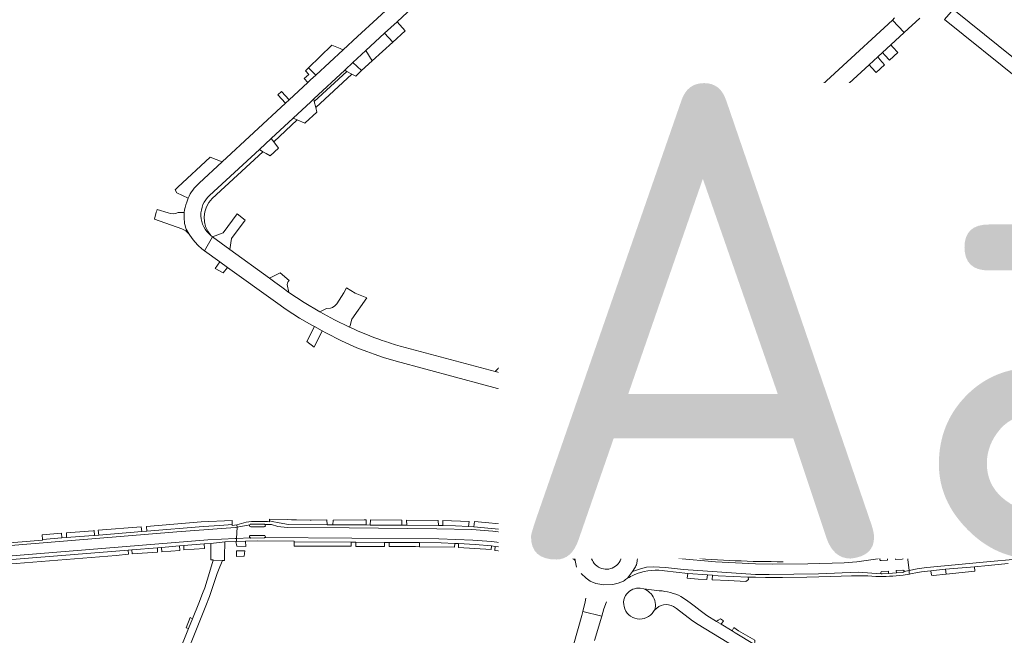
# Model space of a CAD drawing. Header units: metres. Extents: x 166325 to 190320, y 381923 to 404576.
# Tile 502 of 656: x 171688 to 172061, y 391093 to 391326. Entities that reach past the tile are written whole.
import ezdxf

# ---------------------------------------------------------------- set-up
doc = ezdxf.new("R2010")
doc.units = ezdxf.units.M
for name, color, linetype, lineweight in [('B-WE-VH-VERHARDING_ASFALT-GV', 8, 'Continuous', 18), ('B-WE-VH-VERHARDING_BETON-GV', 8, 'Continuous', 18), ('B-WE-VH-VERHARDING_BETONSTRAATSTEEN-GV', 8, 'Continuous', 18), ('B-WE-VH-VERHARDING_HALFVERHARDING-GV', 8, 'Continuous', 18), ('B-WE-VH-VERHARDING_STRAATBAKSTEEN-GV', 8, 'Continuous', 18), ('X-XX-AL-TEKENBLAD-T50', 4, 'Continuous', 50)]:
    doc.layers.add(name, color=color, linetype=linetype, lineweight=lineweight)
doc.styles.add('NLCS-ISO-M500-T50', font='NLCS-ISO.ttf', dxfattribs={"height": 2.5})

msp = doc.modelspace()

# ---------------------------------------------------------------- linework, layer by layer
at = {"layer": 'B-WE-VH-VERHARDING_ASFALT-GV', "flags": 128}
msp.add_lwpolyline([(171988.474, 391289.064), (171991.595, 391291.935), (171999.081, 391298.822), (172002.065, 391301.567), (172009.623, 391308.521), (172012.943, 391311.575), (172014.764, 391313.251), (172017.854, 391316.094), (172022.91, 391320.745), (172018.519, 391325.518), (171977.874, 391288.082), (171977.406, 391287.651), (171971.817, 391282.503), (171961.553, 391273.05), (171959.016, 391270.714), (171956.324, 391268.235), (171955.084, 391267.092), (171951.518, 391263.808), (171950.082, 391262.486), (171941.301, 391254.397), (171945.223, 391249.214), (171950.037, 391253.701), (171955.539, 391258.762), (171961.281, 391264.045), (171976.442, 391277.994), (171980.2, 391281.452)], close=True, dxfattribs=at)
for points in [[(171918.476, 391213.962), (171919.79, 391217.108), (171920.701, 391219.118), (171921.657, 391221.106), (171923.426, 391224.502), (171925.329, 391227.825), (171928.853, 391232.528), (171932.579, 391237.073), (171933.26, 391237.864), (171935.985, 391240.732), (171938.943, 391243.36), (171945.223, 391249.214), (171941.301, 391254.397), (171938.743, 391252.041), (171936.45, 391249.929), (171934.394, 391248.185), (171931.264, 391245.276), (171928.301, 391242.196), (171925.363, 391238.767), (171922.632, 391235.17), (171920.71, 391232.346), (171919.457, 391230.347), (171918.896, 391229.452), (171917.2, 391226.501), (171915.617, 391223.488), (171913.963, 391220.005), (171912.46, 391216.454), (171910.781, 391211.686), (171909.357, 391206.714), (171908.697, 391203.649), (171908.143, 391200.564), (171907.455, 391195.827), (171907.009, 391191.132), (171906.832, 391170.332), (171906.862, 391159.197), (171906.877, 391153.874), (171906.878, 391153.25), (171906.881, 391152.233), (171906.89, 391148.91), (171913.41, 391148.926), (171913.377, 391162.696), (171913.266, 391177.453), (171913.289, 391180.507), (171913.324, 391185.047), (171913.35, 391188.488), (171913.869, 391195.224), (171914.683, 391201.394)], [(171905.639, 391090.592), (171908.441, 391099.893), (171901.23, 391101.604), (171900.834, 391100.121), (171897.799, 391089.355)]]:
    msp.add_lwpolyline(points, dxfattribs=at)
at = {"layer": 'B-WE-VH-VERHARDING_BETON-GV', "flags": 128}
msp.add_lwpolyline([(171800.153, 391304.659), (171797.397, 391307.389), (171796.2, 391306.287), (171797.444, 391304.928), (171795.749, 391303.441), (171797.157, 391301.89), (171798.173, 391302.829)], close=True, dxfattribs=at)
at = {"layer": 'B-WE-VH-VERHARDING_BETONSTRAATSTEEN-GV', "flags": 128}
for points in [[(171910.455, 391406.638), (171903.168, 391399.901), (171886.433, 391384.428), (171883.997, 391382.176), (171881.921, 391380.257), (171871.589, 391370.705), (171861.196, 391361.096), (171848.511, 391349.368), (171842.771, 391344.061), (171840.168, 391341.654), (171834.604, 391336.511), (171833.24, 391335.25), (171825.117, 391327.739), (171823.344, 391326.1), (171815.961, 391319.274), (171810.513, 391314.237), (171800.153, 391304.659), (171798.173, 391302.829), (171797.157, 391301.89), (171790.016, 391295.287), (171788.609, 391293.987), (171764.618, 391271.806), (171755.919, 391263.754)], [(171759.857, 391259.143), (171778.759, 391276.543), (171783.19, 391280.613), (171791.493, 391288.43), (171798.201, 391294.606), (171799.349, 391295.662), (171811.111, 391306.521), (171811.287, 391306.684), (171814.137, 391309.418), (171819.042, 391313.939), (171826.182, 391320.52), (171830.875, 391324.845), (171838.814, 391332.162)], [(172041.608, 391329.673), (172038.164, 391325.779), (172096.025, 391279.268), (172099.231, 391283.255), (172099.2, 391283.28), (172099.169, 391283.305), (172085.735, 391294.106), (172042.388, 391328.904)], [(172019.321, 391326.345), (172018.519, 391325.518), (172022.91, 391320.745), (172028.9, 391326.255)], [(171780.088, 391275.663), (171778.759, 391276.543), (171759.857, 391259.143)], [(171760.92, 391257.993), (171780.088, 391275.663)], [(171764.618, 391271.806), (171760.118, 391273.636), (171747.912, 391262.25), (171746.915, 391261.242), (171747.484, 391260.159), (171751.81, 391258.102)], [(171755.919, 391263.754), (171764.618, 391271.806)], [(171744.158, 391252.481), (171740.074, 391253.793), (171739.866, 391253.235), (171739.69, 391252.765), (171738.998, 391250.196), (171749.395, 391246.484)], [(171948.316, 391249.882), (171948.534, 391251.191), (171949.259, 391252.639), (171950.037, 391253.701), (171945.223, 391249.214), (171938.943, 391243.36)], [(171750.306, 391252.624), (171747.941, 391252.617)], [(172018.237, 391163.048), (172017.751, 391170.232), (172017.685, 391171.213), (172017.471, 391174.362), (172017.18, 391176.792), (172016.665, 391179.184), (172016.274, 391180.519), (172015.792, 391181.887), (172015.234, 391183.227), (172015.134, 391183.436), (172014.604, 391184.535), (172013.903, 391185.805), (172013.133, 391187.035), (172011.443, 391189.397), (172009.485, 391191.95), (172007.858, 391193.744), (172007.324, 391194.334), (172005.695, 391195.969), (172004.03, 391197.567), (172002.036, 391199.387), (171999.994, 391201.153), (171998.282, 391202.694), (171989.838, 391210.295), (171983.193, 391216.277), (171979.302, 391219.78), (171950.972, 391245.282), (171950.848, 391245.141), (171949.981, 391245.999), (171949.42, 391246.563), (171948.961, 391247.213)], [(171752.155, 391244.458), (171753.357, 391242.775), (171754.256, 391241.516), (171755.54, 391240.157), (171756.922, 391238.898), (171757.998, 391238.123), (171760.951, 391243.418), (171760.38, 391243.92)], [(171782.624, 391227.777), (171767.587, 391238.628), (171760.951, 391243.418), (171757.998, 391238.123), (171763.805, 391233.94), (171766.673, 391231.873), (171784.805, 391218.811), (171788.896, 391215.977), (171794.011, 391212.7), (171798.676, 391209.982), (171799.6, 391209.473), (171802.581, 391207.831), (171803.861, 391207.126), (171809.846, 391204.132), (171815.695, 391201.442), (171819.417, 391199.977), (171822.247, 391198.982), (171825.73, 391197.758), (171830.532, 391196.348), (171886.733, 391181.234), (171891.935, 391179.835), (171901.503, 391177.262)], [(171945.227, 391243.95), (171945.946, 391243.466), (171946.58, 391242.875), (171947.619, 391241.986), (171954.879, 391235.445), (171965.228, 391225.937), (171972.103, 391219.739), (171981.747, 391211.046), (171986.87, 391206.428), (171996.478, 391197.766), (171999.498, 391195.044), (171999.933, 391194.652), (172003.642, 391190.961), (172006.874, 391187.285)], [(171812.946, 391209.263), (171807.228, 391212.033), (171801.635, 391215.049), (171795.699, 391218.604), (171789.937, 391222.436), (171787.25, 391224.361), (171784.607, 391226.346), (171782.624, 391227.777)], [(171899.546, 391184.295), (171897.349, 391184.593), (171894.7, 391185.303), (171873.359, 391191.024), (171868.094, 391192.435), (171832.079, 391202.09)], [(171906.832, 391170.332), (171907.009, 391191.132)], [(171913.266, 391177.453), (171913.377, 391162.696), (171913.575, 391163.515), (171913.991, 391164.396), (171914.567, 391165.122), (171914.947, 391165.558), (171915.367, 391165.969), (171916.158, 391166.615), (171917.336, 391167.137), (171918.382, 391167.256), (171919.798, 391167.212), (171921.289, 391166.929), (171943.441, 391159.935), (171946.463, 391158.933), (171947.719, 391158.516), (171950.252, 391157.676), (171952.645, 391157.081), (171970.097, 391153.331), (171973.506, 391152.598), (171977.218, 391151.801), (171981.751, 391150.827), (171986.795, 391149.743), (171992.172, 391148.588), (171997.355, 391147.474), (171999.931, 391146.921), (172002.948, 391146.74), (172006.139, 391146.711), (172010.406, 391148.036), (172011.275, 391148.648), (172011.56, 391148.876), (172009.263, 391153.28)], [(171916.643, 391173.659), (171916.035, 391173.825), (171915.458, 391174.081)], [(172009.263, 391153.28), (172011.56, 391148.876), (172012.106, 391149.311)], [(171913.416, 391146.373), (171913.41, 391148.926), (171906.89, 391148.91), (171906.96, 391141.746), (171906.953, 391141.517), (171906.872, 391140.543), (171906.713, 391139.578), (171906.475, 391138.63), (171906.16, 391137.705), (171905.771, 391136.808), (171905.31, 391135.947), (171904.779, 391135.126), (171904.184, 391134.351), (171903.527, 391133.627), (171905.692, 391134.745), (171907.589, 391135.34), (171909.499, 391135.589), (171910.555, 391135.569), (171911.461, 391135.47), (171912.366, 391135.37), (171914.677, 391134.795), (171916.668, 391133.702), (171918.018, 391132.49)], [(171647.584, 391123.555), (171747.543, 391131.766), (171769.53, 391133.419), (171770.34, 391133.571), (171770.194, 391134.389), (171768.472, 391134.206), (171768.458, 391134.492), (171763.758, 391134.18), (171757.49, 391133.75), (171736.177, 391132.036), (171734.256, 391131.881), (171717.917, 391130.567), (171716.33, 391130.439), (171716.029, 391130.415), (171714.226, 391130.27), (171705.743, 391129.588), (171703.991, 391129.447), (171696.65, 391128.857), (171696.66, 391128.58), (171679.485, 391127.165)], [(171775.118, 391134.472), (171770.34, 391133.571), (171770.14, 391129.244), (171775.239, 391129.501)], [(171834.565, 391134.275), (171832.724, 391134.285), (171820.742, 391134.353), (171819.156, 391134.362), (171806.635, 391134.433), (171804.397, 391134.446), (171789.786, 391134.529), (171786.213, 391135.17), (171783.612, 391135.743), (171782.613, 391135.879), (171782.568, 391135.586), (171781.799, 391135.652), (171775.772, 391135.655), (171773.786, 391135.406), (171770.194, 391134.389), (171770.34, 391133.571), (171775.118, 391134.472)], [(171775.516, 391134.653), (171780.532, 391134.68)], [(171775.516, 391133.657), (171780.523, 391133.682)], [(171867.108, 391132.036), (171859.17, 391132.653), (171846.011, 391132.962), (171812.801, 391133.287), (171789.221, 391133.371), (171785.805, 391133.848), (171783.369, 391134.488), (171780.81, 391134.601)], [(171780.81, 391134.601), (171783.369, 391134.488), (171785.805, 391133.848), (171789.221, 391133.371), (171812.801, 391133.287), (171846.011, 391132.962), (171859.17, 391132.653), (171867.108, 391132.036), (171884.74, 391129.884), (171892.546, 391128.654), (171895.066, 391128.407), (171896.959, 391128.561), (171899.488, 391129.276), (171901.185, 391131.61), (171900.345, 391131.098), (171899.467, 391130.655), (171898.555, 391130.285), (171897.616, 391129.991), (171896.657, 391129.774), (171895.797, 391129.647), (171892.786, 391129.679), (171889.674, 391130.396), (171884.284, 391131.03), (171881.865, 391131.314), (171875.465, 391132.12), (171875.044, 391132.173), (171873.343, 391132.381), (171866.646, 391133.089), (171859.933, 391133.628), (171857.976, 391133.752), (171853.087, 391134), (171848.194, 391134.158), (171846.556, 391134.19), (171834.565, 391134.275)], [(171918.018, 391132.49), (171916.668, 391133.702), (171914.677, 391134.795), (171912.366, 391135.37), (171911.461, 391135.47), (171910.555, 391135.569), (171909.499, 391135.589), (171907.589, 391135.34), (171905.692, 391134.745), (171903.527, 391133.627), (171903.19, 391133.408), (171902.469, 391132.869), (171901.799, 391132.268), (171901.185, 391131.61), (171899.488, 391129.276), (171898.729, 391127.534), (171898.104, 391124.955), (171898.214, 391121.865), (171898.402, 391120.878), (171898.879, 391118.448)], [(171655.637, 391120.273), (171759.286, 391128.698), (171769.53, 391129.213), (171770.14, 391129.244), (171770.34, 391133.571), (171769.53, 391133.419), (171747.543, 391131.766), (171647.584, 391123.555)], [(171775.543, 391130.417), (171780.539, 391130.436)], [(171780.869, 391129.565), (171846.696, 391129.061), (171859.601, 391128.566), (171866.72, 391128.067), (171871.838, 391127.526), (171888.413, 391125.323), (171892.487, 391124.43), (171894.245, 391123.75), (171895.813, 391122.945), (171897.128, 391122.065), (171898.402, 391120.878), (171898.214, 391121.865), (171898.104, 391124.955), (171898.729, 391127.534), (171899.488, 391129.276), (171896.959, 391128.561), (171895.066, 391128.407), (171892.546, 391128.654), (171884.74, 391129.884), (171867.108, 391132.036)], [(171770.096, 391128.16), (171770.14, 391129.244), (171769.53, 391129.213), (171759.286, 391128.698), (171655.637, 391120.273), (171634.433, 391118.473), (171613.89, 391116.54), (171614.597, 391114.58)], [(171626.195, 391116.805), (171633.128, 391117.38), (171639.697, 391117.924), (171661.12, 391119.7), (171661.157, 391119.39), (171669.375, 391120.053), (171670.716, 391120.161), (171729.042, 391124.869), (171730.462, 391124.984), (171740.159, 391125.766), (171741.731, 391125.893), (171748.512, 391126.44), (171750.1, 391126.568), (171757.897, 391127.198), (171760.41, 391127.32), (171765.66, 391127.94), (171769.829, 391128.152), (171770.096, 391128.16)], [(171775.239, 391129.501), (171770.14, 391129.244), (171770.096, 391128.16), (171773.458, 391128.267), (171777.938, 391128.32), (171791.88, 391128.29), (171791.89, 391127.98), (171813.535, 391127.838), (171815.247, 391127.827), (171826.173, 391127.756), (171827.913, 391127.745), (171837.889, 391127.679), (171839.439, 391127.669), (171847.601, 391127.567), (171852.716, 391127.389), (171854.209, 391127.318)], [(171780.515, 391129.445), (171775.506, 391129.422)], [(171898.879, 391118.448), (171898.402, 391120.878), (171897.128, 391122.065), (171895.813, 391122.945), (171894.245, 391123.75), (171892.487, 391124.43), (171888.413, 391125.323), (171871.838, 391127.526), (171866.72, 391128.067), (171859.601, 391128.566), (171846.696, 391129.061), (171780.869, 391129.565)], [(171854.209, 391127.318), (171860.442, 391126.935), (171866.665, 391126.408), (171868.089, 391126.267), (171873.126, 391125.708), (171880.406, 391124.83), (171880.49, 391125.11), (171888.533, 391123.903)], [(171920.012, 391116.786), (171920.984, 391118.161), (171921.154, 391118.459), (171921.37, 391118.837), (171921.52, 391119.321), (171921.696, 391119.89), (171921.818, 391120.809), (171921.952, 391121.809), (171921.975, 391122.579), (171922.001, 391123.433), (171922, 391123.445), (171921.862, 391125.279), (171921.766, 391125.684), (171921.699, 391126.337), (171921.574, 391126.813), (171921.093, 391128.644), (171920.87, 391129.24)], [(172013.852, 391121.694), (172005.003, 391120.365), (172000.167, 391120.052), (171986.446, 391119.677), (171972.97, 391119.508), (171966.677, 391119.659), (171951.448, 391120.364), (171937.515, 391121.63), (171932.352, 391122.303), (171929.986, 391122.736), (171928.234, 391123.261), (171926.811, 391123.888), (171921.574, 391126.813), (171921.699, 391126.337), (171921.766, 391125.684), (171921.862, 391125.279), (171922, 391123.445), (171922.001, 391123.433), (171921.975, 391122.579), (171921.952, 391121.809), (171921.818, 391120.809), (171921.696, 391119.89), (171921.52, 391119.321), (171921.37, 391118.837), (171921.154, 391118.459), (171920.984, 391118.161), (171920.012, 391116.786), (171923.066, 391117.811), (171925.357, 391118.338), (171928.037, 391118.544), (171932.523, 391118.227), (171939.332, 391117.465), (171966.608, 391115.669), (171971.751, 391115.595), (171990.53, 391115.89), (172005.5, 391116.466), (172014.257, 391115.91)], [(172064.605, 391125.161), (172047.665, 391123.443), (172031.118, 391122.028), (172026.556, 391122.28), (172024.225, 391122.263), (172024.773, 391117.147), (172027.811, 391117.786), (172030.504, 391118.177), (172031.523, 391118.213), (172054.276, 391120.383), (172065.442, 391121.477)], [(172022.13, 391121.43), (172019.7, 391121.26), (172019.63, 391122.15), (172018.384, 391122.22), (172016.58, 391121.95), (172016.63, 391121.05), (172014.21, 391120.89)], [(172024.225, 391122.263), (172022.415, 391122.249)], [(172022.906, 391116.755), (172024.773, 391117.147), (172024.225, 391122.263)], [(171900.558, 391115.984), (171902.454, 391114.207), (171904.003, 391113.088), (171906.232, 391112.167), (171909.175, 391111.664), (171912.653, 391111.847), (171914.621, 391112.396), (171916.615, 391113.127)], [(171918.171, 391114.183), (171920.012, 391116.786)], [(172014.52, 391116.75), (172016.97, 391116.91), (172017.01, 391116.01), (172020.01, 391116.22), (172019.96, 391117.12), (172022.391, 391117.27)], [(171917.92, 391108.312), (171917.442, 391107.607), (171917.075, 391106.839)], [(171928.621, 391105.045), (171928.458, 391105.762), (171928.218, 391106.456), (171927.903, 391107.12), (171927.519, 391107.746), (171927.069, 391108.326), (171926.558, 391108.854), (171925.993, 391109.324), (171925.381, 391109.729), (171924.395, 391110.238), (171922.981, 391110.42)], [(171902.329, 391106.703), (171902.081, 391105.266), (171901.23, 391101.604), (171908.441, 391099.893), (171909.138, 391102.608), (171910.219, 391105.272)], [(171928.501, 391102.231), (171928.635, 391102.85), (171928.71, 391103.581), (171928.705, 391104.316), (171928.621, 391105.045)]]:
    msp.add_lwpolyline(points, dxfattribs=at)
for points in [[(171833.961, 391321.431), (171830.875, 391324.845), (171826.182, 391320.52), (171829.274, 391317.203)], [(171829.274, 391317.203), (171826.182, 391320.52), (171819.042, 391313.939), (171821.472, 391310.05)], [(171800.153, 391304.659), (171810.513, 391314.237), (171810.095, 391314.403), (171809.364, 391314.693), (171806.176, 391315.957), (171797.397, 391307.389)], [(171821.472, 391310.05), (171819.042, 391313.939), (171814.137, 391309.418), (171817.387, 391306.366)], [(172018.623, 391315.243), (172017.854, 391316.094), (172014.764, 391313.251), (172015.619, 391312.277), (172017.358, 391310.296), (172020.487, 391313.182)], [(171814.137, 391309.418), (171811.287, 391306.684), (171811.111, 391306.521), (171811.865, 391306.097), (171813.809, 391305.072), (171815.229, 391304.323), (171817.387, 391306.366)], [(172013.776, 391310.585), (172012.943, 391311.575), (172009.623, 391308.521), (172010.53, 391307.568), (172012.339, 391305.667), (172015.477, 391308.561)], [(171813.809, 391305.072), (171811.865, 391306.097), (171799.56, 391294.732), (171800.089, 391292.402)], [(172002.975, 391300.563), (172002.065, 391301.567), (171999.081, 391298.822), (171999.966, 391297.736), (172001.584, 391295.748), (172004.718, 391298.639)], [(171787.134, 391298.443), (171785.798, 391297.211), (171788.609, 391293.987), (171790.016, 391295.287)], [(171922.012, 391301.175), (171921.506, 391300.774), (171919.666, 391299.097), (171932.802, 391285.389), (171943.703, 391273.698), (171945.934, 391274.946)], [(171974.602, 391291.908), (171976.458, 391294.249), (171972.532, 391299.733), (171964.967, 391292.843), (171965.326, 391292.467), (171971.217, 391286.294), (171971.374, 391286.129), (171971.817, 391282.503), (171977.406, 391287.651), (171977.874, 391288.082), (171974.996, 391289.109), (171974.741, 391289.274), (171974.473, 391289.533), (171974.266, 391289.844), (171974.129, 391290.191), (171974.07, 391290.559), (171974.09, 391290.932), (171974.189, 391291.291), (171974.362, 391291.622)], [(171800.476, 391290.697), (171800.089, 391292.402), (171799.56, 391294.732), (171799.349, 391295.662), (171798.201, 391294.606), (171791.493, 391288.43), (171793.053, 391287.688), (171795.941, 391286.419), (171796.09, 391286.56)], [(171992.551, 391290.86), (171991.595, 391291.935), (171988.474, 391289.064), (171989.454, 391287.979), (171991.139, 391286.114), (171994.233, 391288.968)], [(171793.053, 391287.688), (171791.493, 391288.43), (171783.19, 391280.613), (171784.278, 391279.461)], [(171961.553, 391273.05), (171959.299, 391275.415), (171953.611, 391281.384), (171953.334, 391281.675), (171950.506, 391278.907), (171956.647, 391272.994), (171959.016, 391270.714)], [(171982.872, 391278.49), (171981.187, 391280.358), (171980.2, 391281.452), (171976.442, 391277.994), (171977.338, 391276.878), (171978.949, 391274.871)], [(171946.484, 391275.467), (171945.934, 391274.946), (171943.703, 391273.698), (171943.141, 391273.186), (171943.491, 391272.794), (171949.285, 391266.308), (171950.082, 391262.486), (171951.518, 391263.808), (171955.084, 391267.092), (171956.324, 391268.235), (171952.691, 391269.422)], [(171938.934, 391256.767), (171932.92, 391262.787), (171932.698, 391262.978), (171930.829, 391260.628), (171936.433, 391254.548), (171938.743, 391252.041), (171941.301, 391254.397)], [(171964.038, 391261.118), (171962.184, 391263.086), (171961.281, 391264.045), (171955.539, 391258.762), (171956.423, 391257.731), (171958.164, 391255.7)], [(171924.426, 391255.596), (171921.556, 391252.246), (171927.508, 391246.413), (171928.074, 391245.859), (171928.301, 391242.196), (171931.264, 391245.276), (171934.394, 391248.185), (171930.636, 391248.462), (171930.238, 391248.919)], [(171773.378, 391249.771), (171770.319, 391252.159), (171765, 391245.012), (171764.054, 391244.64), (171760.951, 391243.418), (171767.587, 391238.628), (171768.209, 391242.804)], [(171922.632, 391235.17), (171919.666, 391234.843), (171916.774, 391235.04), (171916.39, 391235.066), (171914.653, 391231.902), (171915.477, 391231.846), (171918.272, 391231.658), (171919.457, 391230.347), (171920.71, 391232.346)], [(171766.673, 391231.873), (171763.805, 391233.94), (171761.979, 391231.46), (171765.084, 391229.861)], [(171789.646, 391226.483), (171789.984, 391226.947), (171786.675, 391229.853), (171782.624, 391227.777), (171784.607, 391226.346), (171787.25, 391224.361), (171789.937, 391222.436), (171789.252, 391225.358), (171789.463, 391225.961)], [(171801.635, 391215.049), (171807.228, 391212.033), (171812.946, 391209.263), (171813.087, 391209.824), (171813.707, 391212.285), (171819.427, 391220.383), (171815.002, 391222.129), (171811.707, 391224.152), (171810.762, 391222.185), (171808.126, 391218.077), (171807.309, 391217.283), (171806.493, 391216.679), (171805.683, 391216.403), (171804.14, 391216.269)], [(171924.505, 391218.288), (171922.645, 391220.128), (171921.657, 391221.106), (171920.701, 391219.118), (171919.79, 391217.108), (171920.439, 391216.639), (171922.849, 391214.896)], [(171980.778, 391221.544), (171979.302, 391219.78), (171983.193, 391216.277), (171989.838, 391210.295), (171991.238, 391212.066)], [(171802.581, 391207.831), (171799.6, 391209.473), (171796.718, 391203.808), (171799.557, 391201.699)], [(172000.928, 391203.417), (171998.282, 391202.694), (171999.994, 391201.153), (172002.036, 391199.387), (172004.03, 391197.567), (172004.975, 391199.722)], [(171873.359, 391191.024), (171873.277, 391192.41), (171873.236, 391193.096), (171869.394, 391193.883), (171868.094, 391192.435)], [(172013.016, 391190.574), (172009.198, 391194.965), (172007.858, 391193.744), (172009.485, 391191.95), (172011.443, 391189.397), (172013.133, 391187.035), (172014.872, 391188.111)], [(172019.436, 391175.689), (172018.866, 391178.52), (172016.665, 391179.184), (172017.18, 391176.792), (172017.471, 391174.362), (172017.685, 391171.213), (172020.033, 391171.373)], [(171906.862, 391159.197), (171905.232, 391159.487), (171902.426, 391159.986), (171901.642, 391160.125), (171899.149, 391160.333), (171898.533, 391152.725), (171905.165, 391152.303), (171905.175, 391153.399), (171900.306, 391153.823), (171900.373, 391154.385), (171906.877, 391153.874)], [(171946.463, 391158.933), (171943.441, 391159.935), (171943.373, 391158.88), (171947.669, 391157.554), (171947.719, 391158.516)], [(171973.506, 391152.598), (171970.097, 391153.331), (171970.277, 391151.03), (171970.217, 391150.305), (171972.682, 391149.52)], [(171986.795, 391149.743), (171981.751, 391150.827), (171981.807, 391147.557), (171986.645, 391146.533), (171987.245, 391146.629)], [(171991.454, 391148.183), (171992.172, 391148.588), (171986.795, 391149.743), (171987.245, 391146.629), (171990.506, 391146.319)], [(171910.415, 391117.612), (171909.729, 391117.624), (171909.048, 391117.715), (171908.383, 391117.885), (171907.742, 391118.13), (171907.134, 391118.449), (171906.566, 391118.836), (171906.048, 391119.287), (171905.586, 391119.794), (171905.186, 391120.352), (171904.853, 391120.953), (171904.593, 391121.588), (171904.408, 391122.249), (171904.301, 391122.927), (171904.273, 391123.613), (171904.303, 391124.105), (171904.393, 391124.786), (171904.562, 391125.452), (171904.808, 391126.094), (171905.126, 391126.702), (171905.512, 391127.27), (171905.962, 391127.789), (171906.469, 391128.252), (171907.027, 391128.653), (171907.627, 391128.987), (171908.262, 391129.249), (171908.924, 391129.435), (171909.602, 391129.543), (171910.288, 391129.571), (171910.973, 391129.52), (171911.648, 391129.389), (171912.302, 391129.181), (171912.928, 391128.898), (171913.517, 391128.544), (171914.061, 391128.125), (171914.552, 391127.645), (171914.984, 391127.111), (171915.352, 391126.531), (171915.649, 391125.911), (171915.873, 391125.262), (171916.019, 391124.591), (171916.087, 391123.907), (171916.074, 391123.221), (171916.017, 391122.732), (171915.887, 391122.058), (171915.68, 391121.403), (171915.399, 391120.777), (171915.046, 391120.188), (171914.628, 391119.644), (171914.149, 391119.152), (171913.616, 391118.719), (171913.036, 391118.351), (171912.418, 391118.052), (171911.769, 391117.828), (171911.098, 391117.681)], [(171770.049, 391124.57), (171770.088, 391122.953), (171770.1, 391122.475), (171773.049, 391122.52), (171773.214, 391124.566)], [(171753.426, 391098.875), (171752.556, 391099.366), (171750.998, 391095.442), (171751.926, 391095.138)]]:
    msp.add_lwpolyline(points, close=True, dxfattribs=at)
at = {"layer": 'B-WE-VH-VERHARDING_BETONSTRAATSTEEN-GV'}
for points in [[(171755.919, 391263.754, 0.1088864), (171751.81, 391258.102)], [(171751.81, 391258.102, 0.0262336), (171751.219, 391256.532)], [(171759.857, 391259.143, 0.4596348), (171760.38, 391243.92)], [(171760.38, 391243.92, -0.4013367), (171760.92, 391257.993)], [(171751.219, 391256.532, 0.0693839), (171750.306, 391252.624)], [(171747.941, 391252.617, -0.2067227), (171744.158, 391252.481)], [(171750.306, 391252.624, 0.0452303), (171750.303, 391249.993)], [(171750.303, 391249.993, 0.1460152), (171752.155, 391244.458)], [(171948.961, 391247.213, -0.1479564), (171948.316, 391249.882)], [(171749.395, 391246.484, -0.1441761), (171752.155, 391244.458)], [(171938.943, 391243.36, -0.1857172), (171942.691, 391244.662)], [(171942.691, 391244.662, -0.1214025), (171945.227, 391243.95)], [(171825.23, 391204.246, -0.0267723), (171812.946, 391209.263)], [(171832.079, 391202.09, -0.014315), (171825.23, 391204.246)], [(171907.009, 391191.132, -0.3820424), (171899.546, 391184.295)], [(171901.503, 391177.262, -0.3381155), (171906.832, 391170.332)], [(171915.458, 391174.081, -0.256692), (171913.266, 391177.453)], [(172016.794, 391155.728, 0.0544259), (172017.957, 391159.787)], [(172017.957, 391159.787, 0.0422961), (172018.237, 391163.048)], [(172009.263, 391153.28, -0.090215), (172006.502, 391151.519)], [(172010.218, 391154.316, -0.0387122), (172009.263, 391153.28)], [(172012.106, 391149.311, 0.0952049), (172016.183, 391154.383)], [(172016.183, 391154.383, 0.0184874), (172016.794, 391155.728)], [(171918.018, 391132.49, -0.1561696), (171913.416, 391146.373)], [(171775.516, 391133.657, -0.6434814), (171775.118, 391134.472)], [(171775.516, 391134.653, 0.2292264), (171775.118, 391134.472)], [(171780.523, 391133.682, 0.7608279), (171780.81, 391134.601)], [(171780.81, 391134.601, 0.1478122), (171780.532, 391134.68)], [(171775.239, 391129.501, -0.7752289), (171775.543, 391130.417)], [(171780.539, 391130.436, -0.6982934), (171780.869, 391129.565)], [(171775.239, 391129.501, 0.1386302), (171775.506, 391129.422)], [(171780.515, 391129.445, 0.1979731), (171780.869, 391129.565)], [(172014.21, 391120.89, -0.7812648), (172013.852, 391121.694)], [(172022.415, 391122.249, -0.7658763), (172022.13, 391121.43)], [(172014.257, 391115.91, -0.758523), (172014.52, 391116.75)], [(172022.391, 391117.27, -0.5145631), (172022.906, 391116.755)], [(171916.615, 391113.127, -0.0230073), (171918.171, 391114.183)], [(171922.981, 391110.42, 0.2581238), (171917.92, 391108.312)], [(171917.075, 391106.839, 0.1539196), (171916.856, 391103.441)], [(171916.856, 391103.441, 0.6597895), (171928.04, 391101.62)], [(171928.04, 391101.62, -0.0337054), (171928.501, 391102.231)]]:
    msp.add_lwpolyline(points, format="xyb", dxfattribs=at)
at = {"layer": 'B-WE-VH-VERHARDING_HALFVERHARDING-GV', "flags": 128}
msp.add_lwpolyline([(171997.529, 391145.12), (172002.351, 391144.16), (172002.948, 391146.74), (171999.931, 391146.921), (171997.355, 391147.474)], close=True, dxfattribs=at)
at = {"layer": 'B-WE-VH-VERHARDING_STRAATBAKSTEEN-GV', "flags": 128}
for points in [[(171811.865, 391306.097), (171811.111, 391306.521), (171799.349, 391295.662), (171799.56, 391294.732)], [(171784.278, 391279.461), (171783.19, 391280.613), (171778.759, 391276.543), (171780.088, 391275.663), (171781.327, 391274.946), (171782.845, 391274.069), (171785.945, 391276.99)], [(171944.993, 391241.393), (171953.989, 391233.285), (171955.178, 391234.595), (171956.356, 391233.508), (171955.172, 391232.22), (171961.814, 391226.235), (171962.989, 391227.539), (171964.183, 391226.461), (171963.009, 391225.158), (171963.846, 391224.403), (171965.228, 391225.937), (171954.879, 391235.445), (171947.619, 391241.986), (171946.58, 391242.875)], [(171918.896, 391229.452), (171914.752, 391228.723), (171913.602, 391224.303), (171914.445, 391223.962), (171914.927, 391223.767), (171915.347, 391223.597), (171915.617, 391223.488), (171917.2, 391226.501)], [(171963.846, 391224.403), (171964.013, 391224.253), (171970.722, 391218.207), (171972.103, 391219.739), (171965.228, 391225.937)], [(171972.859, 391216.281), (171978.381, 391211.305), (171979.55, 391212.602), (171980.544, 391211.726), (171979.365, 391210.418), (171980.367, 391209.515), (171981.747, 391211.046), (171972.103, 391219.739), (171970.722, 391218.207), (171971.591, 391217.424), (171972.747, 391218.707), (171974.014, 391217.562)], [(171981.747, 391211.046), (171980.367, 391209.515), (171985.491, 391204.897), (171986.87, 391206.428)], [(171986.87, 391206.428), (171985.491, 391204.897), (171986.404, 391204.075), (171987.608, 391205.41), (171988.722, 391204.395), (171987.524, 391203.065), (171994.166, 391197.08), (171995.334, 391198.376), (171996.288, 391197.555), (171996.478, 391197.766)], [(171995.1, 391196.237), (171998.12, 391193.516), (171999.498, 391195.044), (171996.478, 391197.766), (171996.288, 391197.555)], [(171734.05, 391133.668), (171717.749, 391132.349), (171717.917, 391130.567), (171734.256, 391131.881)], [(171768.458, 391134.492), (171768.428, 391136.107), (171756.744, 391135.492), (171736.056, 391133.83), (171736.177, 391132.036), (171757.49, 391133.75), (171763.758, 391134.18)], [(171804.356, 391136.263), (171798.39, 391136.232), (171797.936, 391136.23), (171792.844, 391136.294), (171790.89, 391136.318), (171789.333, 391136.38), (171782.562, 391136.518), (171782.613, 391135.879), (171783.612, 391135.743), (171786.213, 391135.17), (171789.786, 391134.529), (171804.397, 391134.446)], [(171819.164, 391136.361), (171818.473, 391136.355), (171806.654, 391136.245), (171806.635, 391134.433), (171819.156, 391134.362)], [(171832.716, 391136.206), (171820.813, 391136.251), (171820.742, 391134.353), (171832.724, 391134.285)], [(171846.428, 391136.096), (171834.467, 391136.222), (171834.565, 391134.275), (171846.556, 391134.19)], [(171858.2, 391135.689), (171848.184, 391135.997), (171848.194, 391134.158), (171853.087, 391134), (171857.976, 391133.752)], [(171873.702, 391134.403), (171860.166, 391135.699), (171859.933, 391133.628), (171866.646, 391133.089), (171873.343, 391132.381)], [(171881.965, 391133.078), (171881.63, 391133.13), (171875.194, 391134.213), (171875.044, 391132.173), (171875.465, 391132.12), (171881.865, 391131.314), (171884.284, 391131.03), (171884.44, 391132.691)], [(171703.874, 391131.212), (171696.484, 391130.604), (171696.65, 391128.857), (171703.991, 391129.447)], [(171716.17, 391132.221), (171715.823, 391132.193), (171714.053, 391132.048), (171705.65, 391131.358), (171705.743, 391129.588), (171714.226, 391130.27), (171716.029, 391130.415), (171716.33, 391130.439)], [(171748.512, 391126.44), (171741.731, 391125.893), (171741.835, 391124.197), (171748.575, 391124.709)], [(171757.897, 391127.198), (171750.1, 391126.568), (171750.161, 391124.917), (171757.978, 391125.487)], [(171765.615, 391126.085), (171765.66, 391127.94), (171760.41, 391127.32), (171760.399, 391124.01), (171760.397, 391123.381), (171760.39, 391121.13), (171761.236, 391121.152), (171761.221, 391121.099), (171764.821, 391120.965), (171765.191, 391120.951), (171765.49, 391120.94), (171765.571, 391124.27)], [(171773.458, 391128.267), (171770.096, 391128.16), (171769.829, 391128.152), (171770.268, 391126.28), (171773.656, 391126.27)], [(171813.535, 391127.838), (171791.89, 391127.98), (171791.888, 391126.384), (171797.082, 391126.398), (171813.548, 391126.378)], [(171826.173, 391127.756), (171815.247, 391127.827), (171815.315, 391126.407), (171815.322, 391126.27), (171826.127, 391126.216), (171826.135, 391126.474)], [(171839.439, 391127.669), (171837.889, 391127.679), (171827.913, 391127.745), (171827.849, 391126.21), (171837.849, 391126.176), (171839.436, 391126.148)], [(171852.716, 391127.389), (171847.601, 391127.567), (171839.439, 391127.669), (171839.436, 391126.148), (171852.633, 391125.968)], [(171866.665, 391126.408), (171860.442, 391126.935), (171854.209, 391127.318), (171854.184, 391125.873), (171866.539, 391125.028)], [(171873.126, 391125.708), (171868.089, 391126.267), (171867.945, 391124.879), (171867.932, 391124.759), (171880.257, 391123.44), (171880.406, 391124.83)], [(171724.545, 391122.851), (171729.246, 391123.328), (171729.042, 391124.869), (171670.716, 391120.161), (171670.775, 391118.511)], [(171740.159, 391125.766), (171730.462, 391124.984), (171730.636, 391123.424), (171740.221, 391124.086)], [(171758.484, 391103.796), (171759.804, 391107.304), (171761.93, 391113.404), (171762.75, 391115.964), (171763.747, 391118.461), (171764.821, 391120.965), (171761.221, 391121.099), (171759.921, 391116.352), (171758.036, 391110.506), (171757.22, 391108.419), (171755.799, 391104.785), (171753.426, 391098.875), (171751.926, 391095.138), (171748.02, 391085.408), (171745.484, 391079.092), (171744.573, 391076.824), (171747.222, 391075.801)], [(171948.465, 391115.468), (171940.987, 391116.034), (171940.782, 391114.209), (171944.986, 391113.833), (171948.234, 391113.694)], [(171963.921, 391114.657), (171952.443, 391115.167), (171950.385, 391115.323), (171950.229, 391113.608), (171956.42, 391113.343), (171962.942, 391113.004), (171963.952, 391113.715)], [(172038.611, 391117.584), (172034.022, 391117.173), (172033.001, 391117.054), (172033.252, 391115.369), (172033.882, 391115.228), (172038.783, 391115.737)], [(172049.546, 391118.562), (172038.611, 391117.584), (172038.783, 391115.737), (172049.706, 391116.873)], [(171953.325, 391098.885), (171952.55, 391098.308), (171951.912, 391097.834), (171953.608, 391096.805), (171954.539, 391098.09)], [(171966.44, 391090.763), (171960.153, 391094.25), (171959.298, 391094.97), (171958.476, 391095.509), (171957.739, 391094.3), (171958.99, 391093.541), (171966.264, 391089.13), (171966.399, 391090.385)]]:
    msp.add_lwpolyline(points, close=True, dxfattribs=at)
for points in [[(172006.874, 391187.285), (172003.642, 391190.961), (171999.933, 391194.652), (171999.498, 391195.044), (171998.12, 391193.516), (171998.202, 391193.442), (171999.874, 391191.936), (172001.033, 391193.222), (172002.135, 391192.211), (172000.854, 391190.947), (172002.003, 391189.782), (172005.801, 391185.478), (172006.224, 391184.908), (172007.494, 391183.197), (172008.822, 391180.817), (172009.626, 391178.734), (172010.036, 391177.463), (172011.553, 391177.953), (172012.194, 391175.167), (172011.354, 391175.024), (172011.596, 391166.101), (172012.784, 391166.128), (172012.908, 391164.709), (172011.629, 391164.68), (172011.647, 391161.796), (172011.356, 391159.226), (172010.838, 391157.769), (172010.142, 391156.838), (172011.298, 391156.336), (172010.339, 391155.029), (172009.49, 391155.861), (172008.513, 391154.719), (172009.263, 391153.28)], [(172002.217, 391152.757), (172000.694, 391152.951), (172000.737, 391153.73), (171953.058, 391163.887), (171948.856, 391165.072), (171931.289, 391170.66), (171930.609, 391169.815), (171916.628, 391174.591), (171916.643, 391173.659)], [(171916.643, 391173.659), (171917.045, 391173.602), (171917.175, 391173.843), (171951.967, 391162.239), (171953.765, 391161.809), (172002.387, 391151.428)], [(172012.411, 391157.946), (172013.083, 391160.218), (172013.421, 391162.564), (172012.611, 391173.679)], [(172016.794, 391155.728), (172021.555, 391155.796), (172021.066, 391159.91)], [(172021.066, 391159.91), (172017.957, 391159.787)], [(172009.263, 391153.28), (172008.513, 391154.719)], [(171920.87, 391129.24), (171921.093, 391128.644), (171921.574, 391126.813), (171926.811, 391123.888), (171928.234, 391123.261), (171929.986, 391122.736), (171932.352, 391122.303), (171937.515, 391121.63), (171951.448, 391120.364), (171966.677, 391119.659), (171972.97, 391119.508), (171986.446, 391119.677), (172000.167, 391120.052), (172005.003, 391120.365), (172013.852, 391121.694)], [(172064.725, 391126.359), (172064.522, 391126.342), (172064.53, 391126.02), (172050.61, 391124.68), (172032.16, 391123.05), (172027.17, 391123.12)], [(171940.93, 391122.04), (171934.506, 391122.813)], [(172022.415, 391122.249), (172024.225, 391122.263), (172024.114, 391123.286)], [(172024.114, 391123.286), (172024.225, 391122.263), (172026.556, 391122.28), (172031.118, 391122.028), (172047.665, 391123.443), (172064.605, 391125.161)], [(172014.14, 391121.79), (172016.58, 391121.95), (172018.384, 391122.22), (172019.63, 391122.15), (172022.081, 391122.32)], [(172065.442, 391121.477), (172054.276, 391120.383), (172031.523, 391118.213), (172030.504, 391118.177), (172027.811, 391117.786), (172024.773, 391117.147), (172024.886, 391116.099), (172024.923, 391115.752), (172025.277, 391115.805), (172028.031, 391116.325), (172029.458, 391116.639), (172031.746, 391116.907), (172033.001, 391117.054), (172034.022, 391117.173), (172038.611, 391117.584), (172049.546, 391118.562), (172054.734, 391119.026), (172062.305, 391119.767)], [(172014.257, 391115.91), (172005.5, 391116.466), (171990.53, 391115.89), (171971.751, 391115.595), (171966.608, 391115.669), (171939.332, 391117.465), (171932.523, 391118.227), (171928.037, 391118.544), (171925.357, 391118.338), (171923.066, 391117.811), (171920.012, 391116.786), (171918.171, 391114.183)], [(171931.457, 391117.128), (171932.135, 391117.049), (171940.987, 391116.034), (171948.465, 391115.468), (171950.385, 391115.323), (171952.443, 391115.167), (171963.921, 391114.657), (171966.592, 391114.603), (171970.407, 391114.527), (171976.895, 391114.511), (171986.043, 391114.608), (171995.188, 391114.88), (172003.01, 391115.135), (172003.782, 391115.127), (172009.21, 391115.07), (172012.159, 391114.901)], [(172022.45, 391116.38), (172020.01, 391116.22), (172017.01, 391116.01), (172014.57, 391115.84)], [(172022.548, 391115.4), (172024.923, 391115.752)], [(172024.923, 391115.752), (172024.886, 391116.099), (172024.773, 391117.147), (172022.906, 391116.755)], [(171930.177, 391109.493), (171924.395, 391110.238), (171925.381, 391109.729), (171925.993, 391109.324), (171926.558, 391108.854), (171927.069, 391108.326), (171927.519, 391107.746), (171927.903, 391107.12), (171928.218, 391106.456), (171928.458, 391105.762), (171928.621, 391105.045), (171928.705, 391104.316), (171928.71, 391103.581), (171928.635, 391102.85), (171928.501, 391102.231)], [(171966.264, 391089.13), (171958.99, 391093.541), (171957.739, 391094.3), (171953.608, 391096.805), (171951.912, 391097.834), (171948.233, 391100.065), (171945.738, 391101.931), (171943.431, 391103.795), (171942.385, 391104.534), (171940.519, 391105.853), (171938.418, 391107.337)], [(171935.587, 391103.5), (171936.742, 391102.733), (171942.827, 391098.077), (171944.872, 391096.72), (171967.484, 391082.99), (171977.659, 391076.755)]]:
    msp.add_lwpolyline(points, dxfattribs=at)
at = {"layer": 'B-WE-VH-VERHARDING_STRAATBAKSTEEN-GV'}
for points in [[(172011.147, 391180.335, 0.0567797), (172006.874, 391187.285)], [(172012.611, 391173.679, 0.0778266), (172011.147, 391180.335)], [(172010.218, 391154.316, 0.1021876), (172012.411, 391157.946)], [(172008.513, 391154.719, -0.2258968), (172002.217, 391152.757)], [(172002.387, 391151.428, 0.165006), (172006.502, 391151.519)], [(171934.506, 391122.813, -0.1612517), (171920.87, 391129.24)], [(172024.114, 391123.286, 0.0355595), (172015.538, 391122.921)], [(172027.17, 391123.12, 0.0124334), (172024.114, 391123.286)], [(171977.075, 391120.471, -0.0240964), (171940.93, 391122.04)], [(172013.852, 391121.694, -0.1729174), (172014.14, 391121.79)], [(172022.081, 391122.32, -0.194722), (172022.415, 391122.249)], [(171918.171, 391114.183, -0.0313955), (171920.474, 391115.407)], [(171920.474, 391115.407, -0.1361297), (171931.457, 391117.128)], [(172012.159, 391114.901, 0.0409114), (172022.548, 391115.4)], [(172014.57, 391115.84, -0.179238), (172014.257, 391115.91)], [(172022.906, 391116.755, -0.3743278), (172022.45, 391116.38)], [(171938.418, 391107.337, 0.086646), (171930.177, 391109.493)], [(171928.501, 391102.231, -0.354095), (171935.587, 391103.5)]]:
    msp.add_lwpolyline(points, format="xyb", dxfattribs=at)

# ---------------------------------------------------------------- next in the draw order: texts
at = {"layer": 'X-XX-AL-TEKENBLAD-T50', "insert": (171869.348, 391121.287), "char_height": 180, "attachment_point": 7, "style": 'NLCS-ISO-M500-T50', "bg_fill": 3, "box_fill_scale": 1, "bg_fill_color": 256, "bg_fill_transparency": 0}
msp.add_mtext('Aarle-Rixtel', dxfattribs=at)

doc.saveas('drawing.dxf')
